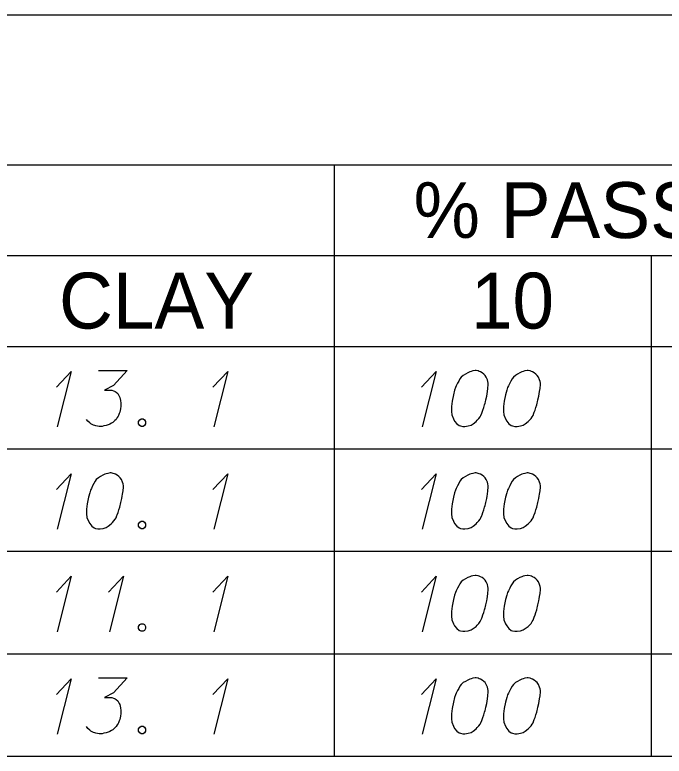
# Model space of a CAD drawing. Extents: x 2074207 to 2076812, y 516372 to 523312.
# Drawn here: x 2076622.7 to 2076678.5, y 516865.7 to 516929.4 of the extents above; entities that cross this region are included whole.
import ezdxf

# ---------------------------------------------------------------- set-up
doc = ezdxf.new("R2010")
doc.units = 0
for name, color, linetype in [('Prop DirtTable_ Soil Test Results - Outline (Major)', 7, 'Continuous'), ('Prop DirtTable_ Soil Test Results - Outline (Minor)', 7, 'Continuous'), ('Prop DirtTable_ Soil Test Results - Tx (Header - Small)', 7, 'Continuous'), ('Prop DirtTable_ Soil Test Results - Tx (Sample Data)', 7, 'Continuous')]:
    doc.layers.add(name, color=color, linetype=linetype)

msp = doc.modelspace()

# ---------------------------------------------------------------- linework, layer by layer
at = {"layer": 'Prop DirtTable_ Soil Test Results - Outline (Major)'}
for p, q in [((2076260.609, 516929.359), (2076811.903, 516929.359)), ((2076260.609, 516900.874), (2076811.903, 516900.874)), ((2076260.609, 516900.874), (2076811.903, 516900.874)), ((2076260.609, 516865.674), (2076811.903, 516865.674))]:
    msp.add_line(p, q, dxfattribs=at)
at = {"layer": 'Prop DirtTable_ Soil Test Results - Outline (Minor)'}
for p, q in [((2076260.609, 516916.474), (2076811.903, 516916.474)), ((2076650.154, 516916.474), (2076650.154, 516892.074)), ((2076526.074, 516908.674), (2076731.93, 516908.674)), ((2076677.413, 516908.674), (2076677.413, 516892.074)), ((2076260.609, 516892.074), (2076811.903, 516892.074)), ((2076260.609, 516892.074), (2076811.903, 516892.074)), ((2076650.154, 516892.074), (2076650.154, 516883.274)), ((2076677.413, 516892.074), (2076677.413, 516883.274)), ((2076260.609, 516883.274), (2076811.903, 516883.274)), ((2076260.609, 516883.274), (2076811.903, 516883.274)), ((2076650.154, 516883.274), (2076650.154, 516874.474)), ((2076677.413, 516883.274), (2076677.413, 516874.474)), ((2076260.609, 516874.474), (2076811.903, 516874.474)), ((2076260.609, 516874.474), (2076811.903, 516874.474)), ((2076650.154, 516874.474), (2076650.154, 516865.674)), ((2076677.413, 516874.474), (2076677.413, 516865.674)), ((2076260.609, 516865.674), (2076811.903, 516865.674))]:
    msp.add_line(p, q, dxfattribs=at)
at = {"layer": 'Prop DirtTable_ Soil Test Results - Tx (Sample Data)'}
for points in [[(2076626.3, 516897.369), (2076627.57, 516898.73), (2076626.371, 516893.967)], [(2076629.899, 516898.805), (2076632.368, 516898.805), (2076631.204, 516897.52), (2076630.428, 516897.104), (2076631.063, 516897.104), (2076631.204, 516897.067), (2076631.274, 516897.029), (2076631.345, 516896.991), (2076631.415, 516896.953), (2076631.557, 516896.84), (2076631.627, 516896.726), (2076631.698, 516896.613), (2076631.733, 516896.5), (2076631.803, 516896.235), (2076631.839, 516896.008), (2076631.839, 516895.895), (2076631.839, 516895.744), (2076631.803, 516895.517), (2076631.768, 516895.366), (2076631.733, 516895.215), (2076631.698, 516895.101), (2076631.662, 516895.026), (2076631.627, 516894.95), (2076631.592, 516894.874), (2076631.521, 516894.761), (2076631.415, 516894.61), (2076631.31, 516894.496), (2076631.239, 516894.421), (2076631.133, 516894.345), (2076631.027, 516894.27), (2076630.886, 516894.194), (2076630.816, 516894.156), (2076630.569, 516894.081), (2076630.357, 516894.043), (2076630.216, 516894.005), (2076629.969, 516894.005), (2076629.687, 516894.043), (2076629.581, 516894.081), (2076629.475, 516894.119), (2076629.369, 516894.156), (2076629.264, 516894.232), (2076629.158, 516894.307), (2076628.981, 516894.459), (2076628.876, 516894.61)], [(2076639.74, 516897.369), (2076641.01, 516898.73), (2076639.811, 516893.967)], [(2076657.66, 516897.369), (2076658.93, 516898.73), (2076657.731, 516893.967)], [(2076662.352, 516898.805), (2076662.282, 516898.805), (2076662.07, 516898.767), (2076661.929, 516898.73), (2076661.823, 516898.692), (2076661.647, 516898.616), (2076661.435, 516898.503), (2076661.259, 516898.389), (2076661.082, 516898.238), (2076660.976, 516898.087), (2076660.871, 516897.898), (2076660.765, 516897.709), (2076660.659, 516897.482), (2076660.588, 516897.331), (2076660.518, 516897.104), (2076660.412, 516896.726), (2076660.306, 516896.159), (2076660.236, 516895.706), (2076660.236, 516895.29), (2076660.271, 516894.988), (2076660.412, 516894.648), (2076660.518, 516894.459), (2076660.694, 516894.232), (2076660.906, 516894.081), (2076661.012, 516894.043), (2076661.223, 516894.005), (2076661.4, 516894.005), (2076661.682, 516894.043), (2076661.929, 516894.119), (2076662.105, 516894.232), (2076662.352, 516894.421), (2076662.458, 516894.534), (2076662.599, 516894.685), (2076662.705, 516894.837), (2076662.775, 516894.95), (2076662.846, 516895.139), (2076662.881, 516895.215), (2076662.952, 516895.404), (2076663.022, 516895.63), (2076663.093, 516895.857), (2076663.128, 516896.008), (2076663.163, 516896.122), (2076663.199, 516896.273), (2076663.269, 516896.613), (2076663.305, 516896.802), (2076663.34, 516896.991), (2076663.375, 516897.256), (2076663.41, 516897.596), (2076663.41, 516897.709), (2076663.375, 516897.86), (2076663.34, 516898.011), (2076663.234, 516898.238), (2076663.128, 516898.389), (2076663.022, 516898.503), (2076662.881, 516898.616), (2076662.74, 516898.692), (2076662.634, 516898.73), (2076662.529, 516898.767), (2076662.352, 516898.805)], [(2076666.832, 516898.805), (2076666.762, 516898.805), (2076666.55, 516898.767), (2076666.409, 516898.73), (2076666.303, 516898.692), (2076666.127, 516898.616), (2076665.915, 516898.503), (2076665.739, 516898.389), (2076665.562, 516898.238), (2076665.456, 516898.087), (2076665.351, 516897.898), (2076665.245, 516897.709), (2076665.139, 516897.482), (2076665.068, 516897.331), (2076664.998, 516897.104), (2076664.892, 516896.726), (2076664.786, 516896.159), (2076664.716, 516895.706), (2076664.716, 516895.29), (2076664.751, 516894.988), (2076664.892, 516894.648), (2076664.998, 516894.459), (2076665.174, 516894.232), (2076665.386, 516894.081), (2076665.492, 516894.043), (2076665.703, 516894.005), (2076665.88, 516894.005), (2076666.162, 516894.043), (2076666.409, 516894.119), (2076666.585, 516894.232), (2076666.832, 516894.421), (2076666.938, 516894.534), (2076667.079, 516894.685), (2076667.185, 516894.837), (2076667.255, 516894.95), (2076667.326, 516895.139), (2076667.361, 516895.215), (2076667.432, 516895.404), (2076667.502, 516895.63), (2076667.573, 516895.857), (2076667.608, 516896.008), (2076667.643, 516896.122), (2076667.679, 516896.273), (2076667.749, 516896.613), (2076667.785, 516896.802), (2076667.82, 516896.991), (2076667.855, 516897.256), (2076667.89, 516897.596), (2076667.89, 516897.709), (2076667.855, 516897.86), (2076667.82, 516898.011), (2076667.714, 516898.238), (2076667.608, 516898.389), (2076667.502, 516898.503), (2076667.361, 516898.616), (2076667.22, 516898.692), (2076667.114, 516898.73), (2076667.009, 516898.767), (2076666.832, 516898.805)], [(2076633.567, 516894.648), (2076633.744, 516894.648), (2076633.849, 516894.572), (2076633.955, 516894.421), (2076633.955, 516894.232), (2076633.849, 516894.081), (2076633.744, 516894.005), (2076633.567, 516894.005), (2076633.461, 516894.081), (2076633.356, 516894.232), (2076633.356, 516894.421), (2076633.461, 516894.572), (2076633.567, 516894.648)], [(2076626.3, 516888.569), (2076627.57, 516889.93), (2076626.371, 516885.167)], [(2076630.992, 516890.005), (2076630.922, 516890.005), (2076630.71, 516889.967), (2076630.569, 516889.93), (2076630.463, 516889.892), (2076630.287, 516889.816), (2076630.075, 516889.703), (2076629.899, 516889.589), (2076629.722, 516889.438), (2076629.616, 516889.287), (2076629.511, 516889.098), (2076629.405, 516888.909), (2076629.299, 516888.682), (2076629.228, 516888.531), (2076629.158, 516888.304), (2076629.052, 516887.926), (2076628.946, 516887.359), (2076628.876, 516886.906), (2076628.876, 516886.49), (2076628.911, 516886.188), (2076629.052, 516885.848), (2076629.158, 516885.659), (2076629.334, 516885.432), (2076629.546, 516885.281), (2076629.652, 516885.243), (2076629.863, 516885.205), (2076630.04, 516885.205), (2076630.322, 516885.243), (2076630.569, 516885.319), (2076630.745, 516885.432), (2076630.992, 516885.621), (2076631.098, 516885.734), (2076631.239, 516885.885), (2076631.345, 516886.037), (2076631.415, 516886.15), (2076631.486, 516886.339), (2076631.521, 516886.415), (2076631.592, 516886.604), (2076631.662, 516886.83), (2076631.733, 516887.057), (2076631.768, 516887.208), (2076631.803, 516887.322), (2076631.839, 516887.473), (2076631.909, 516887.813), (2076631.945, 516888.002), (2076631.98, 516888.191), (2076632.015, 516888.456), (2076632.05, 516888.796), (2076632.05, 516888.909), (2076632.015, 516889.06), (2076631.98, 516889.211), (2076631.874, 516889.438), (2076631.768, 516889.589), (2076631.662, 516889.703), (2076631.521, 516889.816), (2076631.38, 516889.892), (2076631.274, 516889.93), (2076631.169, 516889.967), (2076630.992, 516890.005)], [(2076639.74, 516888.569), (2076641.01, 516889.93), (2076639.811, 516885.167)], [(2076657.66, 516888.569), (2076658.93, 516889.93), (2076657.731, 516885.167)], [(2076662.352, 516890.005), (2076662.282, 516890.005), (2076662.07, 516889.967), (2076661.929, 516889.93), (2076661.823, 516889.892), (2076661.647, 516889.816), (2076661.435, 516889.703), (2076661.259, 516889.589), (2076661.082, 516889.438), (2076660.976, 516889.287), (2076660.871, 516889.098), (2076660.765, 516888.909), (2076660.659, 516888.682), (2076660.588, 516888.531), (2076660.518, 516888.304), (2076660.412, 516887.926), (2076660.306, 516887.359), (2076660.236, 516886.906), (2076660.236, 516886.49), (2076660.271, 516886.188), (2076660.412, 516885.848), (2076660.518, 516885.659), (2076660.694, 516885.432), (2076660.906, 516885.281), (2076661.012, 516885.243), (2076661.223, 516885.205), (2076661.4, 516885.205), (2076661.682, 516885.243), (2076661.929, 516885.319), (2076662.105, 516885.432), (2076662.352, 516885.621), (2076662.458, 516885.734), (2076662.599, 516885.885), (2076662.705, 516886.037), (2076662.775, 516886.15), (2076662.846, 516886.339), (2076662.881, 516886.415), (2076662.952, 516886.604), (2076663.022, 516886.83), (2076663.093, 516887.057), (2076663.128, 516887.208), (2076663.163, 516887.322), (2076663.199, 516887.473), (2076663.269, 516887.813), (2076663.305, 516888.002), (2076663.34, 516888.191), (2076663.375, 516888.456), (2076663.41, 516888.796), (2076663.41, 516888.909), (2076663.375, 516889.06), (2076663.34, 516889.211), (2076663.234, 516889.438), (2076663.128, 516889.589), (2076663.022, 516889.703), (2076662.881, 516889.816), (2076662.74, 516889.892), (2076662.634, 516889.93), (2076662.529, 516889.967), (2076662.352, 516890.005)], [(2076666.832, 516890.005), (2076666.762, 516890.005), (2076666.55, 516889.967), (2076666.409, 516889.93), (2076666.303, 516889.892), (2076666.127, 516889.816), (2076665.915, 516889.703), (2076665.739, 516889.589), (2076665.562, 516889.438), (2076665.456, 516889.287), (2076665.351, 516889.098), (2076665.245, 516888.909), (2076665.139, 516888.682), (2076665.068, 516888.531), (2076664.998, 516888.304), (2076664.892, 516887.926), (2076664.786, 516887.359), (2076664.716, 516886.906), (2076664.716, 516886.49), (2076664.751, 516886.188), (2076664.892, 516885.848), (2076664.998, 516885.659), (2076665.174, 516885.432), (2076665.386, 516885.281), (2076665.492, 516885.243), (2076665.703, 516885.205), (2076665.88, 516885.205), (2076666.162, 516885.243), (2076666.409, 516885.319), (2076666.585, 516885.432), (2076666.832, 516885.621), (2076666.938, 516885.734), (2076667.079, 516885.885), (2076667.185, 516886.037), (2076667.255, 516886.15), (2076667.326, 516886.339), (2076667.361, 516886.415), (2076667.432, 516886.604), (2076667.502, 516886.83), (2076667.573, 516887.057), (2076667.608, 516887.208), (2076667.643, 516887.322), (2076667.679, 516887.473), (2076667.749, 516887.813), (2076667.785, 516888.002), (2076667.82, 516888.191), (2076667.855, 516888.456), (2076667.89, 516888.796), (2076667.89, 516888.909), (2076667.855, 516889.06), (2076667.82, 516889.211), (2076667.714, 516889.438), (2076667.608, 516889.589), (2076667.502, 516889.703), (2076667.361, 516889.816), (2076667.22, 516889.892), (2076667.114, 516889.93), (2076667.009, 516889.967), (2076666.832, 516890.005)], [(2076633.567, 516885.848), (2076633.744, 516885.848), (2076633.849, 516885.772), (2076633.955, 516885.621), (2076633.955, 516885.432), (2076633.849, 516885.281), (2076633.744, 516885.205), (2076633.567, 516885.205), (2076633.461, 516885.281), (2076633.356, 516885.432), (2076633.356, 516885.621), (2076633.461, 516885.772), (2076633.567, 516885.848)], [(2076626.3, 516879.769), (2076627.57, 516881.13), (2076626.371, 516876.367)], [(2076630.78, 516879.769), (2076632.05, 516881.13), (2076630.851, 516876.367)], [(2076639.74, 516879.769), (2076641.01, 516881.13), (2076639.811, 516876.367)], [(2076657.66, 516879.769), (2076658.93, 516881.13), (2076657.731, 516876.367)], [(2076662.352, 516881.205), (2076662.282, 516881.205), (2076662.07, 516881.167), (2076661.929, 516881.13), (2076661.823, 516881.092), (2076661.647, 516881.016), (2076661.435, 516880.903), (2076661.259, 516880.789), (2076661.082, 516880.638), (2076660.976, 516880.487), (2076660.871, 516880.298), (2076660.765, 516880.109), (2076660.659, 516879.882), (2076660.588, 516879.731), (2076660.518, 516879.504), (2076660.412, 516879.126), (2076660.306, 516878.559), (2076660.236, 516878.106), (2076660.236, 516877.69), (2076660.271, 516877.388), (2076660.412, 516877.048), (2076660.518, 516876.859), (2076660.694, 516876.632), (2076660.906, 516876.481), (2076661.012, 516876.443), (2076661.223, 516876.405), (2076661.4, 516876.405), (2076661.682, 516876.443), (2076661.929, 516876.519), (2076662.105, 516876.632), (2076662.352, 516876.821), (2076662.458, 516876.934), (2076662.599, 516877.085), (2076662.705, 516877.237), (2076662.775, 516877.35), (2076662.846, 516877.539), (2076662.881, 516877.615), (2076662.952, 516877.804), (2076663.022, 516878.03), (2076663.093, 516878.257), (2076663.128, 516878.408), (2076663.163, 516878.522), (2076663.199, 516878.673), (2076663.269, 516879.013), (2076663.305, 516879.202), (2076663.34, 516879.391), (2076663.375, 516879.656), (2076663.41, 516879.996), (2076663.41, 516880.109), (2076663.375, 516880.26), (2076663.34, 516880.411), (2076663.234, 516880.638), (2076663.128, 516880.789), (2076663.022, 516880.903), (2076662.881, 516881.016), (2076662.74, 516881.092), (2076662.634, 516881.13), (2076662.529, 516881.167), (2076662.352, 516881.205)], [(2076666.832, 516881.205), (2076666.762, 516881.205), (2076666.55, 516881.167), (2076666.409, 516881.13), (2076666.303, 516881.092), (2076666.127, 516881.016), (2076665.915, 516880.903), (2076665.739, 516880.789), (2076665.562, 516880.638), (2076665.456, 516880.487), (2076665.351, 516880.298), (2076665.245, 516880.109), (2076665.139, 516879.882), (2076665.068, 516879.731), (2076664.998, 516879.504), (2076664.892, 516879.126), (2076664.786, 516878.559), (2076664.716, 516878.106), (2076664.716, 516877.69), (2076664.751, 516877.388), (2076664.892, 516877.048), (2076664.998, 516876.859), (2076665.174, 516876.632), (2076665.386, 516876.481), (2076665.492, 516876.443), (2076665.703, 516876.405), (2076665.88, 516876.405), (2076666.162, 516876.443), (2076666.409, 516876.519), (2076666.585, 516876.632), (2076666.832, 516876.821), (2076666.938, 516876.934), (2076667.079, 516877.085), (2076667.185, 516877.237), (2076667.255, 516877.35), (2076667.326, 516877.539), (2076667.361, 516877.615), (2076667.432, 516877.804), (2076667.502, 516878.03), (2076667.573, 516878.257), (2076667.608, 516878.408), (2076667.643, 516878.522), (2076667.679, 516878.673), (2076667.749, 516879.013), (2076667.785, 516879.202), (2076667.82, 516879.391), (2076667.855, 516879.656), (2076667.89, 516879.996), (2076667.89, 516880.109), (2076667.855, 516880.26), (2076667.82, 516880.411), (2076667.714, 516880.638), (2076667.608, 516880.789), (2076667.502, 516880.903), (2076667.361, 516881.016), (2076667.22, 516881.092), (2076667.114, 516881.13), (2076667.009, 516881.167), (2076666.832, 516881.205)], [(2076633.567, 516877.048), (2076633.744, 516877.048), (2076633.849, 516876.972), (2076633.955, 516876.821), (2076633.955, 516876.632), (2076633.849, 516876.481), (2076633.744, 516876.405), (2076633.567, 516876.405), (2076633.461, 516876.481), (2076633.356, 516876.632), (2076633.356, 516876.821), (2076633.461, 516876.972), (2076633.567, 516877.048)], [(2076626.3, 516870.969), (2076627.57, 516872.33), (2076626.371, 516867.567)], [(2076629.899, 516872.405), (2076632.368, 516872.405), (2076631.204, 516871.12), (2076630.428, 516870.704), (2076631.063, 516870.704), (2076631.204, 516870.667), (2076631.274, 516870.629), (2076631.345, 516870.591), (2076631.415, 516870.553), (2076631.557, 516870.44), (2076631.627, 516870.326), (2076631.698, 516870.213), (2076631.733, 516870.1), (2076631.803, 516869.835), (2076631.839, 516869.608), (2076631.839, 516869.495), (2076631.839, 516869.344), (2076631.803, 516869.117), (2076631.768, 516868.966), (2076631.733, 516868.815), (2076631.698, 516868.701), (2076631.662, 516868.626), (2076631.627, 516868.55), (2076631.592, 516868.474), (2076631.521, 516868.361), (2076631.415, 516868.21), (2076631.31, 516868.096), (2076631.239, 516868.021), (2076631.133, 516867.945), (2076631.027, 516867.87), (2076630.886, 516867.794), (2076630.816, 516867.756), (2076630.569, 516867.681), (2076630.357, 516867.643), (2076630.216, 516867.605), (2076629.969, 516867.605), (2076629.687, 516867.643), (2076629.581, 516867.681), (2076629.475, 516867.719), (2076629.369, 516867.756), (2076629.264, 516867.832), (2076629.158, 516867.907), (2076628.981, 516868.059), (2076628.876, 516868.21)], [(2076639.74, 516870.969), (2076641.01, 516872.33), (2076639.811, 516867.567)], [(2076657.66, 516870.969), (2076658.93, 516872.33), (2076657.731, 516867.567)], [(2076662.352, 516872.405), (2076662.282, 516872.405), (2076662.07, 516872.367), (2076661.929, 516872.33), (2076661.823, 516872.292), (2076661.647, 516872.216), (2076661.435, 516872.103), (2076661.259, 516871.989), (2076661.082, 516871.838), (2076660.976, 516871.687), (2076660.871, 516871.498), (2076660.765, 516871.309), (2076660.659, 516871.082), (2076660.588, 516870.931), (2076660.518, 516870.704), (2076660.412, 516870.326), (2076660.306, 516869.759), (2076660.236, 516869.306), (2076660.236, 516868.89), (2076660.271, 516868.588), (2076660.412, 516868.248), (2076660.518, 516868.059), (2076660.694, 516867.832), (2076660.906, 516867.681), (2076661.012, 516867.643), (2076661.223, 516867.605), (2076661.4, 516867.605), (2076661.682, 516867.643), (2076661.929, 516867.719), (2076662.105, 516867.832), (2076662.352, 516868.021), (2076662.458, 516868.134), (2076662.599, 516868.285), (2076662.705, 516868.437), (2076662.775, 516868.55), (2076662.846, 516868.739), (2076662.881, 516868.815), (2076662.952, 516869.004), (2076663.022, 516869.23), (2076663.093, 516869.457), (2076663.128, 516869.608), (2076663.163, 516869.722), (2076663.199, 516869.873), (2076663.269, 516870.213), (2076663.305, 516870.402), (2076663.34, 516870.591), (2076663.375, 516870.856), (2076663.41, 516871.196), (2076663.41, 516871.309), (2076663.375, 516871.46), (2076663.34, 516871.611), (2076663.234, 516871.838), (2076663.128, 516871.989), (2076663.022, 516872.103), (2076662.881, 516872.216), (2076662.74, 516872.292), (2076662.634, 516872.33), (2076662.529, 516872.367), (2076662.352, 516872.405)], [(2076666.832, 516872.405), (2076666.762, 516872.405), (2076666.55, 516872.367), (2076666.409, 516872.33), (2076666.303, 516872.292), (2076666.127, 516872.216), (2076665.915, 516872.103), (2076665.739, 516871.989), (2076665.562, 516871.838), (2076665.456, 516871.687), (2076665.351, 516871.498), (2076665.245, 516871.309), (2076665.139, 516871.082), (2076665.068, 516870.931), (2076664.998, 516870.704), (2076664.892, 516870.326), (2076664.786, 516869.759), (2076664.716, 516869.306), (2076664.716, 516868.89), (2076664.751, 516868.588), (2076664.892, 516868.248), (2076664.998, 516868.059), (2076665.174, 516867.832), (2076665.386, 516867.681), (2076665.492, 516867.643), (2076665.703, 516867.605), (2076665.88, 516867.605), (2076666.162, 516867.643), (2076666.409, 516867.719), (2076666.585, 516867.832), (2076666.832, 516868.021), (2076666.938, 516868.134), (2076667.079, 516868.285), (2076667.185, 516868.437), (2076667.255, 516868.55), (2076667.326, 516868.739), (2076667.361, 516868.815), (2076667.432, 516869.004), (2076667.502, 516869.23), (2076667.573, 516869.457), (2076667.608, 516869.608), (2076667.643, 516869.722), (2076667.679, 516869.873), (2076667.749, 516870.213), (2076667.785, 516870.402), (2076667.82, 516870.591), (2076667.855, 516870.856), (2076667.89, 516871.196), (2076667.89, 516871.309), (2076667.855, 516871.46), (2076667.82, 516871.611), (2076667.714, 516871.838), (2076667.608, 516871.989), (2076667.502, 516872.103), (2076667.361, 516872.216), (2076667.22, 516872.292), (2076667.114, 516872.33), (2076667.009, 516872.367), (2076666.832, 516872.405)], [(2076633.567, 516868.248), (2076633.744, 516868.248), (2076633.849, 516868.172), (2076633.955, 516868.021), (2076633.955, 516867.832), (2076633.849, 516867.681), (2076633.744, 516867.605), (2076633.567, 516867.605), (2076633.461, 516867.681), (2076633.356, 516867.832), (2076633.356, 516868.021), (2076633.461, 516868.172), (2076633.567, 516868.248)]]:
    msp.add_lwpolyline(points, dxfattribs=at)

# ---------------------------------------------------------------- texts
at = {"layer": 'Prop DirtTable_ Soil Test Results - Tx (Header - Small)'}
for s, height, p in [('% PASSING (SIEVES)', 4.79998, (2076656.984, 516910.184)), ('CLAY', 4.8, (2076626.513, 516902.409)), ('10', 4.8, (2076661.92, 516902.409))]:
    msp.add_text(s, height=height, dxfattribs=at).set_placement(p)

doc.saveas('drawing.dxf')
